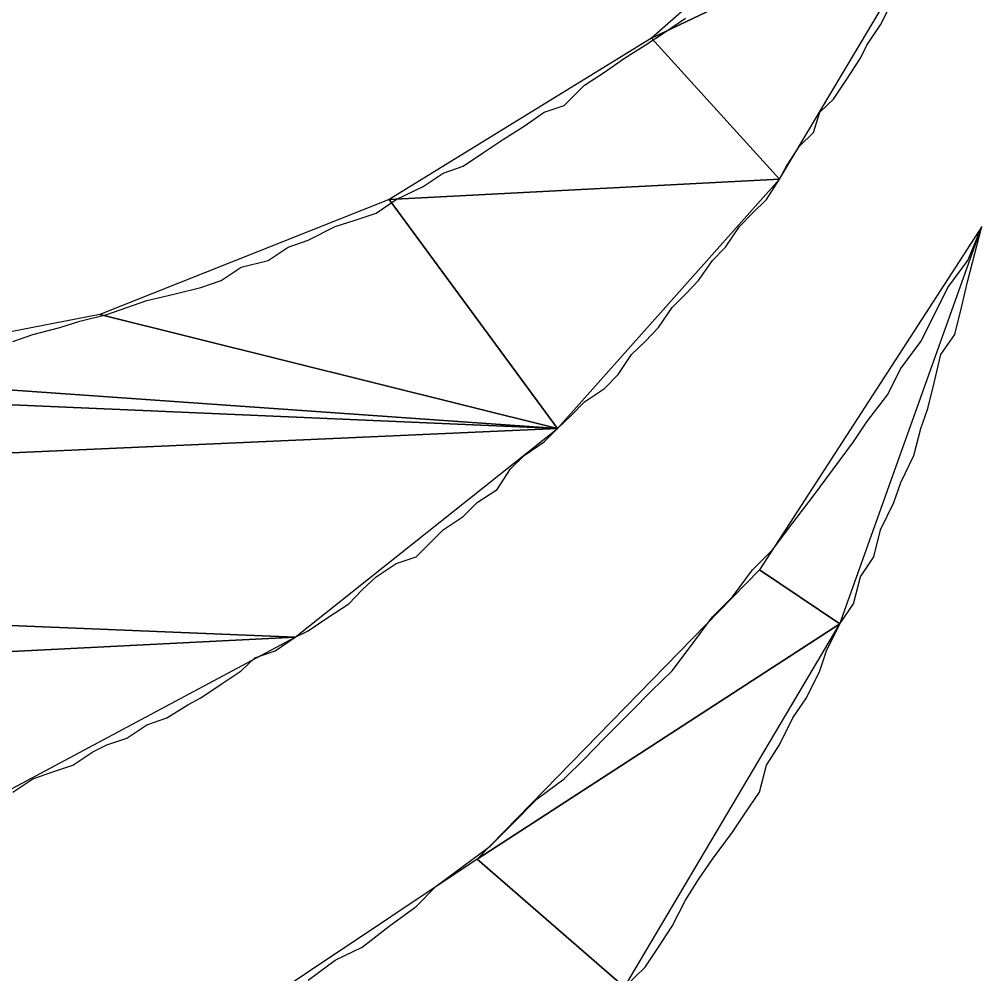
# Model space of a CAD drawing. Extents: x -495905 to -478420, y -1113297 to -1107716.
# Drawn here: x -494253.181 to -494251.762, y -1110714.239 to -1110712.833 of the extents above; entities that cross this region are included whole.
import ezdxf

# ---------------------------------------------------------------- set-up
doc = ezdxf.new("R2010")
doc.units = 0
doc.layers.add('legenda', color=7, linetype='Continuous')

msp = doc.modelspace()

# ---------------------------------------------------------------- linework, layer by layer
at = {"layer": 'legenda'}
for points in [[(-494251.9113, -1110712.5636), (-494252.2489, -1110712.8604), (-494251.8123, -1110712.6524)], [(-494251.9113, -1110712.5636), (-494252.2489, -1110712.8604), (-494251.8123, -1110712.6524)], [(-494251.8123, -1110712.6524), (-494252.2489, -1110712.8604), (-494252.0601, -1110713.0684)], [(-494251.8123, -1110712.6524), (-494252.2489, -1110712.8604), (-494252.0601, -1110713.0684)], [(-494252.2489, -1110712.8604), (-494252.6355, -1110713.098), (-494252.0601, -1110713.0684)], [(-494252.2489, -1110712.8604), (-494252.6355, -1110713.098), (-494252.0601, -1110713.0684)], [(-494252.0601, -1110713.0684), (-494252.6355, -1110713.098), (-494252.3877, -1110713.4356)], [(-494252.0601, -1110713.0684), (-494252.6355, -1110713.098), (-494252.3877, -1110713.4356)], [(-494252.6355, -1110713.098), (-494253.0619, -1110713.2674), (-494252.3877, -1110713.4356)], [(-494252.6355, -1110713.098), (-494253.0619, -1110713.2674), (-494252.3877, -1110713.4356)], [(-494251.7623, -1110713.1378), (-494252.0897, -1110713.6438), (-494251.9715, -1110713.7234)], [(-494251.7623, -1110713.1378), (-494252.0897, -1110713.6438), (-494251.9715, -1110713.7234)], [(-494253.0619, -1110713.2674), (-494253.5177, -1110713.3562), (-494252.3877, -1110713.4356)], [(-494253.0619, -1110713.2674), (-494253.5177, -1110713.3562), (-494252.3877, -1110713.4356)], [(-494253.5177, -1110713.3562), (-494253.9839, -1110713.3664), (-494252.3877, -1110713.4356)], [(-494253.5177, -1110713.3562), (-494253.9839, -1110713.3664), (-494252.3877, -1110713.4356)], [(-494253.9839, -1110713.3664), (-494256.1657, -1110713.604), (-494252.3877, -1110713.4356)], [(-494253.9839, -1110713.3664), (-494256.1657, -1110713.604), (-494252.3877, -1110713.4356)], [(-494252.3877, -1110713.4356), (-494256.1657, -1110713.604), (-494252.7741, -1110713.7428)], [(-494252.3877, -1110713.4356), (-494256.1657, -1110713.604), (-494252.7741, -1110713.7428)], [(-494256.1657, -1110713.604), (-494255.7189, -1110713.8916), (-494252.7741, -1110713.7428)], [(-494256.1657, -1110713.604), (-494255.7189, -1110713.8916), (-494252.7741, -1110713.7428)], [(-494252.0897, -1110713.6438), (-494252.5059, -1110714.0702), (-494251.9715, -1110713.7234)], [(-494252.0897, -1110713.6438), (-494252.5059, -1110714.0702), (-494251.9715, -1110713.7234)], [(-494251.9715, -1110713.7234), (-494252.5059, -1110714.0702), (-494252.2887, -1110714.2588)], [(-494251.9715, -1110713.7234), (-494252.5059, -1110714.0702), (-494252.2887, -1110714.2588)], [(-494252.7741, -1110713.7428), (-494255.7189, -1110713.8916), (-494253.2199, -1110713.9814)], [(-494252.7741, -1110713.7428), (-494255.7189, -1110713.8916), (-494253.2199, -1110713.9814)], [(-494252.5059, -1110714.0702), (-494253.0119, -1110714.4078), (-494252.2887, -1110714.2588)], [(-494252.5059, -1110714.0702), (-494253.0119, -1110714.4078), (-494252.2887, -1110714.2588)]]:
    msp.add_lwpolyline(points, close=True, dxfattribs=at)
for points in [[(-494252.0011, -1110712.9696), (-494251.9807, -1110712.9502), (-494251.9613, -1110712.9206), (-494251.9409, -1110712.89), (-494251.9317, -1110712.8706), (-494251.9113, -1110712.841), (-494251.9011, -1110712.8206)], [(-494252.0011, -1110712.9696), (-494251.9807, -1110712.9502), (-494251.9613, -1110712.9206), (-494251.9409, -1110712.89), (-494251.9317, -1110712.8706), (-494251.9113, -1110712.841), (-494251.9011, -1110712.8206)], [(-494252.3183, -1110712.9104), (-494252.2887, -1110712.89), (-494252.2581, -1110712.8706), (-494252.2285, -1110712.8512), (-494252.1989, -1110712.8308)], [(-494252.3183, -1110712.9104), (-494252.2887, -1110712.89), (-494252.2581, -1110712.8706), (-494252.2285, -1110712.8512), (-494252.1989, -1110712.8308)], [(-494253.1903, -1110713.3072), (-494253.1607, -1110713.297), (-494253.1209, -1110713.2868), (-494253.0915, -1110713.2776), (-494253.0517, -1110713.2674), (-494253.0221, -1110713.2572), (-494252.9925, -1110713.247), (-494252.9527, -1110713.2378), (-494252.9129, -1110713.2276), (-494252.8833, -1110713.2174), (-494252.8537, -1110713.198), (-494252.8139, -1110713.1878), (-494252.7845, -1110713.1684), (-494252.7549, -1110713.1582), (-494252.7151, -1110713.1378), (-494252.6855, -1110713.1286), (-494252.6549, -1110713.1184), (-494252.6253, -1110713.098), (-494252.5855, -1110713.0788), (-494252.5559, -1110713.0594), (-494252.5263, -1110713.0492), (-494252.4967, -1110713.0288), (-494252.4671, -1110713.0094), (-494252.4365, -1110712.99), (-494252.4069, -1110712.9696), (-494252.3775, -1110712.9594), (-494252.3479, -1110712.9298), (-494252.3183, -1110712.9104)], [(-494253.1903, -1110713.3072), (-494253.1607, -1110713.297), (-494253.1209, -1110713.2868), (-494253.0915, -1110713.2776), (-494253.0517, -1110713.2674), (-494253.0221, -1110713.2572), (-494252.9925, -1110713.247), (-494252.9527, -1110713.2378), (-494252.9129, -1110713.2276), (-494252.8833, -1110713.2174), (-494252.8537, -1110713.198), (-494252.8139, -1110713.1878), (-494252.7845, -1110713.1684), (-494252.7549, -1110713.1582), (-494252.7151, -1110713.1378), (-494252.6855, -1110713.1286), (-494252.6549, -1110713.1184), (-494252.6253, -1110713.098), (-494252.5855, -1110713.0788), (-494252.5559, -1110713.0594), (-494252.5263, -1110713.0492), (-494252.4967, -1110713.0288), (-494252.4671, -1110713.0094), (-494252.4365, -1110712.99), (-494252.4069, -1110712.9696), (-494252.3775, -1110712.9594), (-494252.3479, -1110712.9298), (-494252.3183, -1110712.9104)], [(-494253.1903, -1110713.9712), (-494253.1607, -1110713.9518), (-494253.1313, -1110713.9416), (-494253.1017, -1110713.9314), (-494253.0721, -1110713.912), (-494253.0517, -1110713.9018), (-494253.0221, -1110713.8916), (-494252.9925, -1110713.8722), (-494252.9629, -1110713.862), (-494252.9323, -1110713.8426), (-494252.9129, -1110713.8324), (-494252.8833, -1110713.812), (-494252.8537, -1110713.7928), (-494252.8333, -1110713.7734), (-494252.8037, -1110713.7632), (-494252.7741, -1110713.7428), (-494252.7549, -1110713.7336), (-494252.7243, -1110713.7132), (-494252.6947, -1110713.6938), (-494252.6753, -1110713.6734), (-494252.6549, -1110713.654), (-494252.6253, -1110713.6346), (-494252.5957, -1110713.6244), (-494252.5753, -1110713.604), (-494252.5559, -1110713.5846), (-494252.5263, -1110713.5652), (-494252.5059, -1110713.5448), (-494252.4763, -1110713.5254), (-494252.4569, -1110713.4948), (-494252.4365, -1110713.4754), (-494252.4069, -1110713.455), (-494252.3877, -1110713.4356), (-494252.3673, -1110713.4164), (-494252.3479, -1110713.396), (-494252.3183, -1110713.3766), (-494252.2979, -1110713.3562), (-494252.2785, -1110713.3266), (-494252.2581, -1110713.3072), (-494252.2387, -1110713.2868), (-494252.2183, -1110713.2572), (-494252.1989, -1110713.2378), (-494252.1795, -1110713.2174), (-494252.1591, -1110713.1878), (-494252.1397, -1110713.1684), (-494252.1193, -1110713.1378), (-494252.0999, -1110713.1184), (-494252.0795, -1110713.098), (-494252.0601, -1110713.0684), (-494252.0501, -1110713.0492), (-494252.0307, -1110713.0196), (-494252.0103, -1110712.9992), (-494252.0011, -1110712.9696)], [(-494253.1903, -1110713.9712), (-494253.1607, -1110713.9518), (-494253.1313, -1110713.9416), (-494253.1017, -1110713.9314), (-494253.0721, -1110713.912), (-494253.0517, -1110713.9018), (-494253.0221, -1110713.8916), (-494252.9925, -1110713.8722), (-494252.9629, -1110713.862), (-494252.9323, -1110713.8426), (-494252.9129, -1110713.8324), (-494252.8833, -1110713.812), (-494252.8537, -1110713.7928), (-494252.8333, -1110713.7734), (-494252.8037, -1110713.7632), (-494252.7741, -1110713.7428), (-494252.7549, -1110713.7336), (-494252.7243, -1110713.7132), (-494252.6947, -1110713.6938), (-494252.6753, -1110713.6734), (-494252.6549, -1110713.654), (-494252.6253, -1110713.6346), (-494252.5957, -1110713.6244), (-494252.5753, -1110713.604), (-494252.5559, -1110713.5846), (-494252.5263, -1110713.5652), (-494252.5059, -1110713.5448), (-494252.4763, -1110713.5254), (-494252.4569, -1110713.4948), (-494252.4365, -1110713.4754), (-494252.4069, -1110713.455), (-494252.3877, -1110713.4356), (-494252.3673, -1110713.4164), (-494252.3479, -1110713.396), (-494252.3183, -1110713.3766), (-494252.2979, -1110713.3562), (-494252.2785, -1110713.3266), (-494252.2581, -1110713.3072), (-494252.2387, -1110713.2868), (-494252.2183, -1110713.2572), (-494252.1989, -1110713.2378), (-494252.1795, -1110713.2174), (-494252.1591, -1110713.1878), (-494252.1397, -1110713.1684), (-494252.1193, -1110713.1378), (-494252.0999, -1110713.1184), (-494252.0795, -1110713.098), (-494252.0601, -1110713.0684), (-494252.0501, -1110713.0492), (-494252.0307, -1110713.0196), (-494252.0103, -1110712.9992), (-494252.0011, -1110712.9696)], [(-494252.5957, -1110714.1396), (-494252.5661, -1110714.11), (-494252.5263, -1110714.0804), (-494252.4865, -1110714.0508), (-494252.4569, -1110714.0212), (-494252.4173, -1110713.9814), (-494252.3775, -1110713.9518), (-494252.3479, -1110713.9222), (-494252.3183, -1110713.8916), (-494252.2785, -1110713.8518), (-494252.2489, -1110713.8222), (-494252.2183, -1110713.7928), (-494252.1887, -1110713.753), (-494252.1591, -1110713.7132), (-494252.1295, -1110713.6836), (-494252.0999, -1110713.6438), (-494252.0705, -1110713.6142), (-494252.0409, -1110713.5744), (-494252.0103, -1110713.5346), (-494251.9807, -1110713.4948), (-494251.9511, -1110713.455), (-494251.9317, -1110713.4256), (-494251.9011, -1110713.3858), (-494251.8817, -1110713.347), (-494251.8521, -1110713.3072), (-494251.8317, -1110713.2674), (-494251.8123, -1110713.2276), (-494251.7827, -1110713.1878), (-494251.7623, -1110713.1378)], [(-494252.5957, -1110714.1396), (-494252.5661, -1110714.11), (-494252.5263, -1110714.0804), (-494252.4865, -1110714.0508), (-494252.4569, -1110714.0212), (-494252.4173, -1110713.9814), (-494252.3775, -1110713.9518), (-494252.3479, -1110713.9222), (-494252.3183, -1110713.8916), (-494252.2785, -1110713.8518), (-494252.2489, -1110713.8222), (-494252.2183, -1110713.7928), (-494252.1887, -1110713.753), (-494252.1591, -1110713.7132), (-494252.1295, -1110713.6836), (-494252.0999, -1110713.6438), (-494252.0705, -1110713.6142), (-494252.0409, -1110713.5744), (-494252.0103, -1110713.5346), (-494251.9807, -1110713.4948), (-494251.9511, -1110713.455), (-494251.9317, -1110713.4256), (-494251.9011, -1110713.3858), (-494251.8817, -1110713.347), (-494251.8521, -1110713.3072), (-494251.8317, -1110713.2674), (-494251.8123, -1110713.2276), (-494251.7827, -1110713.1878), (-494251.7623, -1110713.1378)], [(-494252.1989, -1110714.1304), (-494252.1795, -1110714.0998), (-494252.1591, -1110714.0702), (-494252.1295, -1110714.0304), (-494252.1101, -1110714.0008), (-494252.0897, -1110713.9712), (-494252.0795, -1110713.9314), (-494252.0601, -1110713.9018), (-494252.0409, -1110713.862), (-494252.0205, -1110713.8324), (-494252.0011, -1110713.7928), (-494251.9909, -1110713.7632), (-494251.9715, -1110713.7234), (-494251.9511, -1110713.6938), (-494251.9409, -1110713.654), (-494251.9215, -1110713.6244), (-494251.9113, -1110713.5846), (-494251.8919, -1110713.5448), (-494251.8817, -1110713.5152), (-494251.8623, -1110713.4754), (-494251.8521, -1110713.4356), (-494251.8419, -1110713.4062), (-494251.8317, -1110713.3664), (-494251.8225, -1110713.3266), (-494251.8021, -1110713.297), (-494251.7919, -1110713.2572), (-494251.7827, -1110713.2174), (-494251.7725, -1110713.1776), (-494251.7623, -1110713.1378)], [(-494252.1989, -1110714.1304), (-494252.1795, -1110714.0998), (-494252.1591, -1110714.0702), (-494252.1295, -1110714.0304), (-494252.1101, -1110714.0008), (-494252.0897, -1110713.9712), (-494252.0795, -1110713.9314), (-494252.0601, -1110713.9018), (-494252.0409, -1110713.862), (-494252.0205, -1110713.8324), (-494252.0011, -1110713.7928), (-494251.9909, -1110713.7632), (-494251.9715, -1110713.7234), (-494251.9511, -1110713.6938), (-494251.9409, -1110713.654), (-494251.9215, -1110713.6244), (-494251.9113, -1110713.5846), (-494251.8919, -1110713.5448), (-494251.8817, -1110713.5152), (-494251.8623, -1110713.4754), (-494251.8521, -1110713.4356), (-494251.8419, -1110713.4062), (-494251.8317, -1110713.3664), (-494251.8225, -1110713.3266), (-494251.8021, -1110713.297), (-494251.7919, -1110713.2572), (-494251.7827, -1110713.2174), (-494251.7725, -1110713.1776), (-494251.7623, -1110713.1378)], [(-494252.2887, -1110714.2588), (-494252.2581, -1110714.2292), (-494252.2387, -1110714.1996), (-494252.2183, -1110714.169), (-494252.1989, -1110714.1304)], [(-494252.2887, -1110714.2588), (-494252.2581, -1110714.2292), (-494252.2387, -1110714.1996), (-494252.2183, -1110714.169), (-494252.1989, -1110714.1304)], [(-494252.7549, -1110714.2486), (-494252.7151, -1110714.219), (-494252.6753, -1110714.1996), (-494252.6355, -1110714.169), (-494252.5957, -1110714.1396)], [(-494252.7549, -1110714.2486), (-494252.7151, -1110714.219), (-494252.6753, -1110714.1996), (-494252.6355, -1110714.169), (-494252.5957, -1110714.1396)]]:
    msp.add_lwpolyline(points, dxfattribs=at)

doc.saveas('drawing.dxf')
